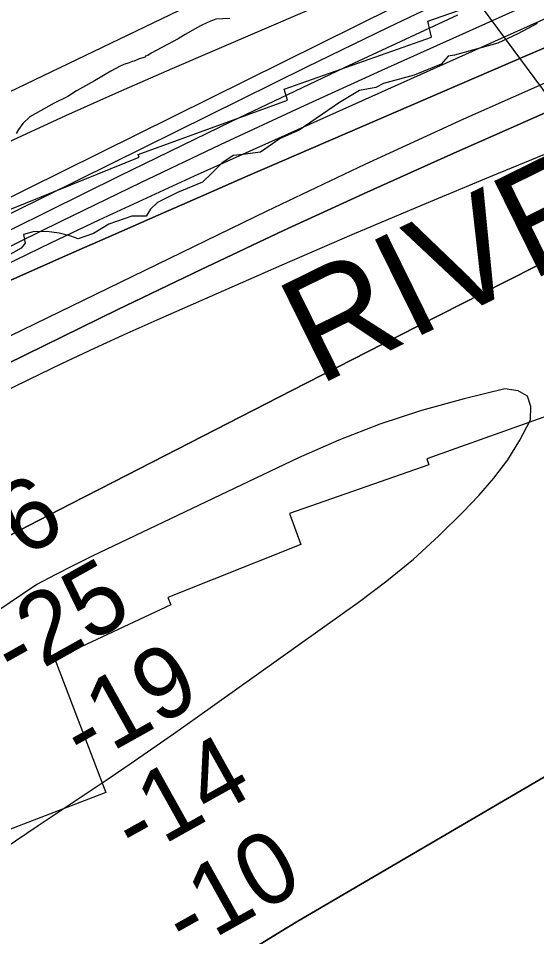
# Model space of a CAD drawing. Extents: x 3177385 to 3215275, y 903885 to 929304.
# Drawn here: x 3184218 to 3184706, y 910634 to 911498 of the extents above; entities that cross this region are included whole.
import ezdxf

# ---------------------------------------------------------------- set-up
doc = ezdxf.new("R2010")
doc.units = 0
for name, color, linetype in [('V-RIVR-EDGE', 7, 'Continuous'), ('V-RIVR-RANG', 7, 'Continuous'), ('V-RRAP-RVMT', 7, 'Continuous'), ('V-RRAP-RVMT-IDEN', 7, 'Continuous'), ('V-SITE-VEGE', 7, 'Continuous'), ('V-TOPO-DPTH', 7, 'Continuous'), ('V-TOPO-MAJR', 7, 'Continuous'), ('V-TOPO-MINR', 7, 'Continuous'), ('V-TOPO-WATR', 7, 'Continuous')]:
    doc.layers.add(name, color=color, linetype=linetype)

msp = doc.modelspace()

# ---------------------------------------------------------------- linework, layer by layer
at = {"layer": 'V-RIVR-EDGE'}
msp.add_lwpolyline([(3184706.1, 911493.35), (3184688.06, 911483.69), (3184669.1, 911474.96), (3184628.43, 911463.52), (3184622.42, 911462.61), (3184615.94, 911455.23), (3184590.51, 911444.67), (3184561.85, 911436.89), (3184554.45, 911433.22), (3184539.2, 911430.48), (3184520.24, 911418.98), (3184482.3, 911393.21), (3184464.73, 911385.4), (3184446.22, 911372.52), (3184429.59, 911370.25), (3184420.35, 911369.35), (3184409.71, 911361.98), (3184400.45, 911352.77), (3184391.65, 911344.02), (3184368.07, 911334.37), (3184349.11, 911325.18), (3184342.63, 911318.73), (3184338.46, 911312.28), (3184325.06, 911312.31), (3184303.34, 911304.51), (3184289, 911295.77), (3184274.67, 911290.73), (3184267.75, 911293.52), (3184256.67, 911296.31), (3184245.12, 911297.73), (3184232.19, 911297.3), (3184223.41, 911295.01), (3184224.77, 911286.69), (3184221.07, 911282.08), (3184189.62, 911264.61)], dxfattribs=at)
at = {"layer": 'V-RIVR-RANG'}
msp.add_line((3184361.08, 911905.22), (3185003.17, 911036.82), dxfattribs=at)
at = {"layer": 'V-RRAP-RVMT'}
for p, q in [((3184603.34, 911495.7), (3184743.5, 911544.63)), ((3184606.92, 911480.71), (3184603.34, 911495.7)), ((3184468.5, 911431.77), (3184606.92, 911480.71)), ((3184471.36, 911421.43), (3184468.5, 911431.77)), ((3184331.11, 911370.31), (3184471.36, 911421.43)), ((3184332.05, 911367.55), (3184331.11, 911370.31)), ((3184191.63, 911311.06), (3184332.05, 911367.55)), ((3184741.56, 911133.54), (3184602.49, 911083.97)), ((3184604.4, 911078.19), (3184473.45, 911032.45)), ((3184602.49, 911083.97), (3184604.4, 911078.19)), ((3184473.45, 911032.45), (3184484.02, 911003.23)), ((3184484.02, 911003.23), (3184358.97, 910953.5)), ((3184361.73, 910946.71), (3184252.65, 910895.58)), ((3184358.97, 910953.5), (3184361.73, 910946.71)), ((3184252.65, 910895.58), (3184300.8, 910770.14)), ((3184300.8, 910770.14), (3184179.43, 910723.56))]:
    msp.add_line(p, q, dxfattribs=at)
at = {"layer": 'V-SITE-VEGE'}
for p, q in [((3184389.73, 911491.38), (3184384.62, 911488.27)), ((3184396.39, 911494.51), (3184389.73, 911491.38)), ((3184404.06, 911497.64), (3184396.39, 911494.51)), ((3184417.41, 911498.25), (3184404.06, 911497.64)), ((3184375.42, 911483.07), (3184368.77, 911478.91)), ((3184384.62, 911488.27), (3184375.42, 911483.07)), ((3184368.77, 911478.91), (3184343.2, 911465.39)), ((3184343.2, 911465.39), (3184340.13, 911463.31)), ((3184322.73, 911456.51), (3184317.6, 911454.94)), ((3184325.29, 911457.56), (3184322.73, 911456.51)), ((3184327.33, 911458.09), (3184325.29, 911457.56)), ((3184331.94, 911460.17), (3184327.33, 911458.09)), ((3184337.58, 911461.75), (3184331.94, 911460.17)), ((3184338.08, 911462.78), (3184337.58, 911461.75)), ((3184340.13, 911463.31), (3184338.08, 911462.78)), ((3184305.33, 911448.69), (3184289.99, 911439.34)), ((3184314.02, 911453.38), (3184305.33, 911448.69)), ((3184317.6, 911454.94), (3184314.02, 911453.38)), ((3184289.99, 911439.34), (3184273.11, 911429.99)), ((3184273.11, 911429.99), (3184264.93, 911424.79)), ((3184264.93, 911424.79), (3184252.15, 911418.54)), ((3184252.15, 911418.54), (3184229.13, 911405.55)), ((3184229.13, 911405.55), (3184222.5, 911399.34)), ((3184222.5, 911399.34), (3184218.44, 911393.66)), ((3184218.44, 911393.66), (3184216.41, 911390.06))]:
    msp.add_line(p, q, dxfattribs=at)
at = {"layer": 'V-TOPO-DPTH'}
for points in [[(3184959.12, 911628.83), (3184559.24, 911448.89), (3184483.61, 911414.39), (3184408.23, 911379.38), (3184333.21, 911343.58), (3184258.44, 911307.28), (3184140.07, 911249.04), (3184124.74, 911241.31), (3184109.53, 911233.37), (3184094.48, 911225.13), (3184079.54, 911216.67), (3183996.2, 911168.41), (3183940.02, 911135.11), (3183884.3, 911101.08), (3183829.27, 911065.93), (3183774.71, 911030.05), (3183701.64, 910980.94)], [(3185010.94, 911540.97), (3184625.1, 911370.07), (3184546.32, 911334.65), (3184467.81, 911298.65), (3184389.71, 911261.77), (3184311.89, 911224.31), (3184189.62, 911164.61), (3184173.22, 911156.38), (3184156.95, 911147.93), (3184140.86, 911139.13), (3184124.89, 911130.1), (3184036.12, 911078.62), (3183975.9, 911043.6), (3183915.75, 911008.47), (3183855.69, 910973.17), (3183795.7, 910937.77), (3183364.77, 910682.67)], [(3183364.77, 910682.67), (3183795.7, 910937.77), (3183855.69, 910973.17), (3183915.75, 911008.47), (3183975.9, 911043.6), (3184036.12, 911078.62), (3184124.89, 911130.1), (3184140.86, 911139.13), (3184156.95, 911147.93), (3184173.22, 911156.38), (3184189.62, 911164.61), (3184311.89, 911224.31), (3184389.71, 911261.77), (3184467.81, 911298.65), (3184546.32, 911334.65), (3184625.1, 911370.07), (3185010.94, 911540.97)], [(3184745.54, 911484.33), (3184695.09, 911462.81), (3184434.28, 911350), (3184392.06, 911331.67), (3184349.88, 911313.25), (3184307.74, 911294.72), (3184265.65, 911276.1), (3184211.49, 911252.06)], [(3184211.49, 911252.06), (3184265.65, 911276.1), (3184307.74, 911294.72), (3184349.88, 911313.25), (3184392.06, 911331.67), (3184434.28, 911350), (3184695.09, 911462.81), (3184745.54, 911484.33)], [(3182613.66, 910009.42), (3183374.91, 910561.12), (3183376.69, 910562.65), (3183380.11, 910565.86), (3183381.75, 910567.55), (3183385.06, 910570.88), (3183386.79, 910572.47), (3183388.56, 910574.01), (3183399.8, 910583.5), (3183402.41, 910585.56), (3183405.1, 910587.51), (3183407.91, 910589.28), (3183410.79, 910590.94), (3183698.78, 910744.26), (3184050.92, 910929.31), (3184146.95, 910979.11), (3184187.23, 910999.97), (3184227.54, 911020.79), (3184267.87, 911041.55), (3184308.22, 911062.28), (3184475.65, 911148.12), (3184575.52, 911199.16), (3184675.47, 911250.05), (3184775.55, 911300.68)], [(3182752.23, 910109.84), (3183374.91, 910561.12), (3183376.69, 910562.65), (3183380.11, 910565.86), (3183381.75, 910567.55), (3183385.06, 910570.88), (3183386.79, 910572.47), (3183388.56, 910574.01), (3183399.8, 910583.5), (3183402.41, 910585.56), (3183405.1, 910587.51), (3183407.91, 910589.28), (3183410.79, 910590.94), (3183698.78, 910744.26), (3184050.92, 910929.31), (3184146.95, 910979.11), (3184187.23, 910999.97), (3184227.54, 911020.79), (3184267.87, 911041.55), (3184308.22, 911062.28), (3184475.65, 911148.12), (3184575.52, 911199.16), (3184675.47, 911250.05), (3184775.55, 911300.68)], [(3184183.41, 910703.07), (3184237.01, 910738.92), (3184302.9, 910783.07), (3184323.46, 910796.97), (3184343.95, 910811), (3184364.31, 910825.2), (3184384.59, 910839.52), (3184539.22, 910949.71), (3184565.01, 910969.21), (3184589.99, 910989.62), (3184613.79, 911011.42), (3184636.78, 911034.13), (3184651.36, 911049.37), (3184665.56, 911065.78), (3184678.58, 911082.99), (3184689.83, 911101.41), (3184699.9, 911120.64), (3184700.3, 911133.25), (3184697.03, 911142.83), (3184688.24, 911147.87), (3184675.78, 911149.87), (3184637.53, 911140.45), (3184597.61, 911129.32), (3184558.26, 911116.6), (3184519.76, 911101.5), (3184481.83, 911084.81), (3184287.71, 910992.21), (3184270.29, 910983.68), (3184252.98, 910974.93), (3184235.85, 910965.83), (3183511.28, 910476.54)], [(3184183.41, 910703.07), (3184237.01, 910738.92), (3184302.9, 910783.07), (3184323.46, 910796.97), (3184343.95, 910811), (3184364.31, 910825.2), (3184384.59, 910839.52), (3184539.22, 910949.71), (3184565.01, 910969.21), (3184589.99, 910989.62), (3184613.79, 911011.42), (3184636.78, 911034.13), (3184651.36, 911049.37), (3184665.56, 911065.78), (3184678.58, 911082.99), (3184689.83, 911101.41), (3184699.9, 911120.64), (3184700.3, 911133.25), (3184697.03, 911142.83), (3184688.24, 911147.87), (3184675.78, 911149.87), (3184637.53, 911140.45), (3184597.61, 911129.32), (3184558.26, 911116.6), (3184519.76, 911101.5), (3184481.83, 911084.81), (3184287.71, 910992.21), (3184270.29, 910983.68), (3184252.98, 910974.93), (3184235.85, 910965.83), (3183511.28, 910476.54)], [(3185055.96, 910985.42), (3184481.25, 910648.87), (3184463.51, 910638.27), (3184445.89, 910627.47), (3184428.46, 910616.36), (3184411.16, 910605.05), (3184306.29, 910535.22), (3184286.62, 910521.46), (3184267.41, 910507.11), (3184248.89, 910491.88), (3184230.83, 910476.08), (3184212.96, 910460.01), (3184194.88, 910444.18), (3184176.49, 910428.72), (3184157.89, 910413.49), (3184101.3, 910368.08), (3184053.67, 910331.16), (3184005.25, 910295.33), (3183955.66, 910261.15), (3183905.29, 910228.07), (3183701.04, 910098.79)], [(3185055.96, 910985.42), (3184481.25, 910648.87), (3184463.51, 910638.27), (3184445.89, 910627.47), (3184428.46, 910616.36), (3184411.16, 910605.05), (3184306.29, 910535.22), (3184286.62, 910521.46), (3184267.41, 910507.11), (3184248.89, 910491.88), (3184230.83, 910476.08), (3184212.96, 910460.01), (3184194.88, 910444.18), (3184176.49, 910428.72), (3184157.89, 910413.49), (3184101.3, 910368.08), (3184053.67, 910331.16), (3184005.25, 910295.33), (3183955.66, 910261.15), (3183905.29, 910228.07), (3183701.04, 910098.79)]]:
    msp.add_lwpolyline(points, dxfattribs=at)
at = {"layer": 'V-TOPO-MAJR'}
msp.add_lwpolyline([(3184674.22, 911559.76), (3184156.98, 911303.54), (3184123.26, 911286.45), (3184089.76, 911268.96), (3184056.59, 911250.86), (3184023.63, 911232.35), (3183717.07, 911056.53), (3183645.62, 911014.91), (3183574.55, 910972.66), (3183504.06, 910929.46), (3183433.94, 910885.63), (3183330.87, 910820.23), (3183312.63, 910808.54), (3183294.46, 910796.75), (3183276.4, 910784.79), (3183258.4, 910772.73), (3182636, 910221.52)], dxfattribs=at)
at = {"layer": 'V-TOPO-MINR'}
for points in [[(3184745.01, 911681.01), (3184664.63, 911644.77), (3184584.48, 911608.06), (3184504.65, 911570.64), (3184425.05, 911532.74), (3184105.18, 911378.73), (3184075.22, 911363.93), (3184045.48, 911348.73), (3184016.06, 911332.92), (3183986.84, 911316.71), (3183398.74, 910920.7), (3183382.76, 910908.54), (3183366.39, 910896.86), (3183362.26, 910894.06), (3183347.61, 910884.25), (3183332.87, 910874.56), (3183318.01, 910865.06), (3183303.07, 910855.69), (3183288.11, 910846.36), (3183273.2, 910836.94), (3183258.36, 910827.41), (3183243.57, 910817.8), (3182487.62, 910217.22), (3182486.51, 910216.5)], [(3184959.12, 911628.83), (3184559.24, 911448.89), (3184483.61, 911414.39), (3184408.23, 911379.38), (3184333.21, 911343.58), (3184258.44, 911307.28), (3184140.07, 911249.04), (3184124.74, 911241.31), (3184109.53, 911233.37), (3184094.48, 911225.13), (3184079.54, 911216.67), (3183996.2, 911168.41), (3183940.02, 911135.11), (3183884.3, 911101.08), (3183829.27, 911065.93), (3183774.71, 911030.05), (3183701.64, 910980.94)], [(3184833.09, 911551.64), (3184383.85, 911349.68), (3184338.83, 911329.16), (3184293.95, 911308.34), (3184249.28, 911287.06), (3184204.76, 911265.48), (3184134.41, 911230.93), (3184125.22, 911226.3), (3184116.1, 911221.54), (3184107.08, 911216.6), (3184098.12, 911211.54), (3184048.16, 911182.61), (3184014.5, 911162.64), (3183981.12, 911142.21), (3183948.18, 911121.08), (3183915.52, 911099.5), (3183904.52, 911092.06), (3183866.58, 911066.42), (3183828.63, 911040.77), (3183790.69, 911015.14), (3183752.74, 910989.5), (3183678.29, 910939.23)], [(3184612.19, 911558.41), (3184362.78, 911450.75), (3184312.72, 911428.83), (3184262.83, 911406.55), (3184213.18, 911383.74), (3184163.69, 911360.57), (3184088.11, 911324.69), (3184076.59, 911319.07), (3184065.17, 911313.28), (3184053.87, 911307.24), (3184042.67, 911301.04), (3183974.68, 911262.41), (3183929.94, 911236.15), (3183885.7, 911209.09), (3183842.23, 911180.8), (3183799.27, 911151.71), (3183798.19, 911150.96), (3183754.92, 911121.12), (3183711.44, 911091.59)], [(3185010.94, 911540.97), (3184625.1, 911370.07), (3184546.32, 911334.65), (3184467.81, 911298.65), (3184389.71, 911261.77), (3184311.89, 911224.31), (3184189.62, 911164.61), (3184173.22, 911156.38), (3184156.95, 911147.93), (3184140.86, 911139.13), (3184124.89, 911130.1), (3184036.12, 911078.62), (3183975.9, 911043.6), (3183915.75, 911008.47), (3183855.69, 910973.17), (3183795.7, 910937.77), (3183364.77, 910682.67)], [(3184643.12, 911526.61), (3184566.09, 911489.79), (3184489.34, 911452.39), (3184151.35, 911285.35), (3184123.77, 911271.38), (3184096.37, 911257.07), (3184069.25, 911242.22), (3184042.32, 911227.02), (3183878.5, 911132.47), (3183781.5, 911075.42), (3183685.15, 911017.31), (3183589.77, 910957.63), (3183495.03, 910896.9), (3183320.88, 910783.23), (3183313.73, 910778.51), (3183306.6, 910773.76), (3183299.51, 910768.94), (3183292.45, 910764.08), (3182709.2, 910259.2)], [(3184631.37, 911501.24), (3184524.85, 911451.78), (3184418.88, 911401.17), (3184313.27, 911349.8), (3184145.72, 911267.18), (3184124.26, 911256.34), (3184102.96, 911245.2), (3184081.88, 911233.65), (3184060.96, 911221.81), (3183944.22, 911154.2), (3183865.51, 911107.6), (3183787.41, 911060), (3183710.25, 911010.91)], [(3184730.38, 911444.92), (3184637.02, 911403.55), (3184544.34, 911360.7), (3184452.11, 911316.86), (3184199, 911194.07), (3184172.53, 911180.82), (3184146.28, 911167.14), (3184120.38, 911152.81), (3184094.72, 911138.06), (3183964.11, 911060.8), (3183873.43, 911006.9), (3183782.9, 910952.74), (3183692.61, 910898.21), (3183602.47, 910843.41), (3183369.8, 910701.31), (3183360.43, 910695.48), (3183351.13, 910689.56), (3183341.92, 910683.49), (3182687.28, 910141.97)], [(3184730.8, 911377.42), (3184664.36, 911350.24), (3184598.08, 911322.67), (3184532.04, 911294.53), (3184466.16, 911266.01), (3184351.42, 911215.72), (3184320.46, 911201.92), (3184289.63, 911187.85), (3184258.98, 911173.38), (3184228.45, 911158.65), (3184180.29, 911135.03), (3184173.97, 911131.85), (3184167.68, 911128.6), (3184161.47, 911125.23), (3184155.29, 911121.78), (3184118.36, 911100.7), (3184093.79, 911086.58), (3184069.27, 911072.36), (3184044.85, 911057.99), (3184020.48, 911043.53), (3183919.09, 910982.91), (3183852.26, 910942.66), (3183785.61, 910902.1), (3183719.24, 910861.1)], [(3184775.55, 911300.68), (3184675.47, 911250.05), (3184575.52, 911199.16), (3184475.65, 911148.12), (3184308.22, 911062.28), (3184267.87, 911041.55), (3184227.54, 911020.79), (3184187.23, 910999.97), (3184146.95, 910979.11), (3184050.92, 910929.31), (3183698.78, 910744.26), (3183410.79, 910590.94), (3183407.91, 910589.28), (3183405.1, 910587.51), (3183402.41, 910585.56), (3183399.8, 910583.5), (3183388.56, 910574.01), (3183386.79, 910572.47), (3183385.06, 910570.88), (3183381.75, 910567.55), (3183380.11, 910565.86), (3183376.69, 910562.65), (3183374.91, 910561.12), (3182613.66, 910009.42)], [(3184183.41, 910703.07), (3184237.01, 910738.92), (3184302.9, 910783.07), (3184323.46, 910796.97), (3184343.95, 910811), (3184364.31, 910825.2), (3184384.59, 910839.52), (3184539.22, 910949.71), (3184565.01, 910969.21), (3184589.99, 910989.62), (3184613.79, 911011.42), (3184636.78, 911034.13), (3184651.36, 911049.37), (3184665.56, 911065.78), (3184678.58, 911082.99), (3184689.83, 911101.41), (3184699.9, 911120.64), (3184700.3, 911133.25), (3184697.03, 911142.83), (3184688.24, 911147.87), (3184675.78, 911149.87), (3184637.53, 911140.45), (3184597.61, 911129.32), (3184558.26, 911116.6), (3184519.76, 911101.5), (3184481.83, 911084.81), (3184287.71, 910992.21), (3184270.29, 910983.68), (3184252.98, 910974.93), (3184235.85, 910965.83), (3183511.28, 910476.54)], [(3184183.41, 910703.07), (3184237.01, 910738.92), (3184302.9, 910783.07), (3184323.46, 910796.97), (3184343.95, 910811), (3184364.31, 910825.2), (3184384.59, 910839.52), (3184539.22, 910949.71), (3184565.01, 910969.21), (3184589.99, 910989.62), (3184613.79, 911011.42), (3184636.78, 911034.13), (3184651.36, 911049.37), (3184665.56, 911065.78), (3184678.58, 911082.99), (3184689.83, 911101.41), (3184699.9, 911120.64), (3184700.3, 911133.25), (3184697.03, 911142.83), (3184688.24, 911147.87), (3184675.78, 911149.87), (3184637.53, 911140.45), (3184597.61, 911129.32), (3184558.26, 911116.6), (3184519.76, 911101.5), (3184481.83, 911084.81), (3184287.71, 910992.21), (3184270.29, 910983.68), (3184252.98, 910974.93), (3184235.85, 910965.83), (3183511.28, 910476.54)], [(3183701.04, 910098.79), (3183905.29, 910228.07), (3183955.66, 910261.15), (3184005.25, 910295.33), (3184053.67, 910331.16), (3184101.3, 910368.08), (3184157.89, 910413.49), (3184176.49, 910428.72), (3184194.88, 910444.18), (3184212.96, 910460.01), (3184230.83, 910476.08), (3184248.89, 910491.88), (3184267.41, 910507.11), (3184286.62, 910521.46), (3184306.29, 910535.22), (3184411.16, 910605.05), (3184428.46, 910616.36), (3184445.89, 910627.47), (3184463.51, 910638.27), (3184481.25, 910648.87), (3185055.96, 910985.42)]]:
    msp.add_lwpolyline(points, dxfattribs=at)
at = {"layer": 'V-TOPO-WATR'}
msp.add_lwpolyline([(3184745.54, 911484.33), (3184695.09, 911462.81), (3184434.28, 911350), (3184392.06, 911331.67), (3184349.88, 911313.25), (3184307.74, 911294.72), (3184265.65, 911276.1), (3184211.49, 911252.06)], dxfattribs=at)

# ---------------------------------------------------------------- texts
at = {"layer": 'V-RIVR-RANG'}
for s, p in [('-6', (3184196.26, 910975.69)), ('-25', (3184215.32, 910871.78)), ('-19', (3184280.2, 910793.49)), ('-14', (3184328.73, 910706.05)), ('-10', (3184376.34, 910618.1))]:
    msp.add_text(s, height=67, rotation=29.19167, dxfattribs=at).set_placement(p)
at = {"layer": 'V-RRAP-RVMT-IDEN'}
msp.add_text('RIVER', height=100, rotation=26.22862, dxfattribs=at).set_placement((3184500.23, 911152.23))

doc.saveas('drawing.dxf')
